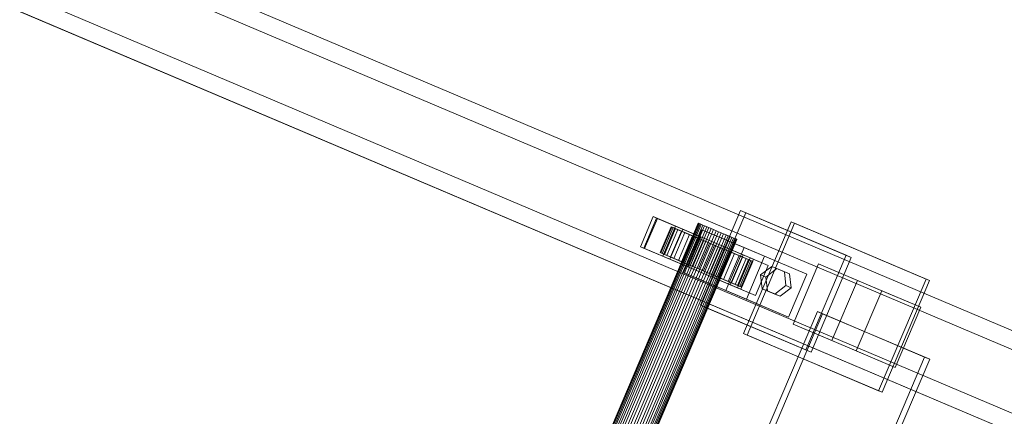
# Model space of a CAD drawing. Header units: millimetres. Extents: x -4738 to 65662, y -68080 to 6847.
# Tile 556 of 656: x 20043 to 20464, y -18662 to -18492. Entities that reach past the tile are written whole.
import ezdxf

# ---------------------------------------------------------------- set-up
doc = ezdxf.new("R2010")
doc.units = ezdxf.units.MM
doc.layers.add('superior_C10', color=7, linetype='Continuous', lineweight=0)

msp = doc.modelspace()

# ---------------------------------------------------------------- linework, layer by layer
at = {"layer": 'superior_C10'}
for p, q in [((21095.949, -18891.789), (20013.778, -18432.409)), ((21105.176, -18895.706), (20023.005, -18436.326)), ((21131.934, -18907.064), (20049.763, -18447.685)), ((21139.316, -18910.198), (20057.144, -18450.818)), ((21092.783, -18898.592), (20045.674, -18454.097)), ((21102.482, -18902.71), (20055.372, -18458.214)), ((21080.319, -18928.609), (19998.148, -18469.229)), ((20007.375, -18473.146), (21089.546, -18932.526)), ((21083.014, -18921.605), (20035.905, -18477.109)), ((20045.604, -18481.226), (21092.713, -18925.722)), ((21116.304, -18943.884), (20034.133, -18484.505)), ((20041.514, -18487.638), (21123.686, -18947.018)), ((20333.981, -18613.963), (20351.174, -18573.461)), ((20353.389, -18574.401), (20336.196, -18614.903)), ((20351.174, -18573.461), (20396.265, -18592.601)), ((20351.174, -18573.461), (20353.389, -18574.401)), ((20398.479, -18593.542), (20353.389, -18574.401)), ((20332.979, -18578.773), (19989.12, -19388.811)), ((19989.273, -19388.876), (20333.132, -18578.838)), ((20333.389, -18578.947), (19989.53, -19388.985)), ((20333.839, -18579.138), (19989.98, -19389.176)), ((20334.335, -18579.349), (19990.476, -19389.387)), ((20335.05, -18579.652), (19991.191, -19389.69)), ((20335.752, -18579.95), (19991.893, -19389.988)), ((20308.285, -18588.932), (20313.755, -18576.045)), ((20315.232, -18576.671), (20309.761, -18589.558)), ((20310.109, -18589.706), (20315.58, -18576.819)), ((20313.755, -18576.045), (20355.239, -18593.654)), ((20313.755, -18576.045), (20315.232, -18576.671)), ((20356.715, -18594.281), (20315.232, -18576.671)), ((20315.58, -18576.819), (20326.402, -18581.413)), ((20315.58, -18576.819), (20323.33, -18580.109)), ((20332.979, -18578.773), (20333.389, -18578.947)), ((20333.132, -18578.838), (20332.979, -18578.773)), ((20333.839, -18579.138), (20333.132, -18578.838)), ((20333.389, -18578.947), (20334.335, -18579.349)), ((20335.05, -18579.652), (20333.839, -18579.138)), ((20334.335, -18579.349), (20335.752, -18579.95)), ((20336.684, -18580.346), (20335.05, -18579.652)), ((20335.752, -18579.95), (20337.544, -18580.711)), ((20352.446, -18626.146), (20372.765, -18578.28)), ((20374.241, -18578.907), (20353.922, -18626.773)), ((20372.765, -18578.28), (20430.481, -18602.781)), ((20372.765, -18578.28), (20374.241, -18578.907)), ((20431.957, -18603.407), (20374.241, -18578.907)), ((20336.684, -18580.346), (19992.825, -19390.384)), ((20337.544, -18580.711), (19993.685, -19390.749)), ((20338.629, -18581.172), (19994.77, -19391.209)), ((20339.588, -18581.579), (19995.729, -19391.616)), ((20340.752, -18582.073), (19996.893, -19392.111)), ((20341.745, -18582.494), (19997.886, -19392.532)), ((20342.91, -18582.989), (19999.05, -19393.026)), ((20343.868, -18583.396), (20000.009, -19393.433)), ((20344.954, -18583.856), (20001.094, -19393.894)), ((20321.446, -18580.396), (20316.757, -18591.442)), ((20317.081, -18591.579), (20321.77, -18580.533)), ((20322.312, -18580.763), (20317.623, -18591.809)), ((20323.33, -18580.109), (20317.86, -18592.996)), ((20323.261, -18581.166), (20318.572, -18592.212)), ((20324.309, -18581.611), (20319.62, -18592.657)), ((20326.402, -18581.413), (20320.931, -18594.3)), ((20325.818, -18582.252), (20321.129, -18593.298)), ((20330.635, -18584.296), (20321.446, -18580.396)), ((20321.446, -18580.396), (20322.312, -18580.763)), ((20321.77, -18580.533), (20321.446, -18580.396)), ((20323.261, -18581.166), (20321.77, -18580.533)), ((20321.77, -18580.533), (20330.788, -18584.361)), ((20331.045, -18584.47), (20322.312, -18580.763)), ((20322.312, -18580.763), (20324.309, -18581.611)), ((20327.3, -18582.881), (20322.612, -18593.927)), ((20331.494, -18584.661), (20323.261, -18581.166)), ((20325.818, -18582.252), (20323.261, -18581.166)), ((20334.152, -18584.703), (20323.33, -18580.109)), ((20331.991, -18584.872), (20324.309, -18581.611)), ((20324.309, -18581.611), (20327.3, -18582.881)), ((20329.268, -18583.716), (20324.579, -18594.762)), ((20332.706, -18585.175), (20325.818, -18582.252)), ((20329.268, -18583.716), (20325.818, -18582.252)), ((20334.152, -18584.703), (20326.402, -18581.413)), ((20326.771, -18600.038), (20334.586, -18581.628)), ((20333.408, -18585.473), (20327.3, -18582.881)), ((20327.3, -18582.881), (20331.083, -18584.487)), ((20334.339, -18585.869), (20329.268, -18583.716)), ((20333.373, -18585.459), (20329.268, -18583.716)), ((20334.586, -18581.628), (20352.622, -18589.285)), ((20334.586, -18581.628), (20361.445, -18593.03)), ((20338.629, -18581.172), (20336.684, -18580.346)), ((20337.544, -18580.711), (20339.588, -18581.579)), ((20340.752, -18582.073), (20338.629, -18581.172)), ((20339.588, -18581.579), (20341.745, -18582.494)), ((20342.91, -18582.989), (20340.752, -18582.073)), ((20341.745, -18582.494), (20343.868, -18583.396)), ((20344.954, -18583.856), (20342.91, -18582.989)), ((20343.868, -18583.396), (20345.813, -18584.221)), ((20346.745, -18584.617), (20344.954, -18583.856)), ((20345.813, -18584.221), (20001.954, -19394.259)), ((20346.745, -18584.617), (20002.886, -19394.655)), ((20347.447, -18584.915), (20003.588, -19394.953)), ((20348.162, -18585.218), (20004.303, -19395.256)), ((20348.659, -18585.429), (20004.799, -19395.467)), ((20349.108, -18585.62), (20005.249, -19395.658)), ((20349.365, -18585.729), (20005.506, -19395.767)), ((20349.518, -18585.794), (20005.659, -19395.832)), ((20325.946, -18595.342), (20330.635, -18584.296)), ((20330.788, -18584.361), (20326.099, -18595.407)), ((20326.356, -18595.516), (20331.045, -18584.47)), ((20331.083, -18584.487), (20326.394, -18595.532)), ((20326.805, -18595.707), (20331.494, -18584.661)), ((20327.302, -18595.918), (20331.991, -18584.872)), ((20328.017, -18596.221), (20332.706, -18585.175)), ((20328.682, -18597.59), (20334.152, -18584.703)), ((20333.373, -18585.459), (20328.684, -18596.505)), ((20328.719, -18596.519), (20333.408, -18585.473)), ((20329.651, -18596.915), (20334.339, -18585.869)), ((20330.51, -18597.28), (20335.199, -18586.234)), ((20331.045, -18584.47), (20330.635, -18584.296)), ((20330.635, -18584.296), (20330.788, -18584.361)), ((20335.398, -18586.318), (20330.709, -18597.364)), ((20330.788, -18584.361), (20331.494, -18584.661)), ((20331.991, -18584.872), (20331.045, -18584.47)), ((20335.199, -18586.234), (20331.083, -18584.487)), ((20331.083, -18584.487), (20335.398, -18586.318)), ((20331.494, -18584.661), (20332.706, -18585.175)), ((20331.595, -18597.741), (20336.284, -18586.695)), ((20333.408, -18585.473), (20331.991, -18584.872)), ((20332.554, -18598.148), (20337.243, -18587.102)), ((20332.706, -18585.175), (20334.339, -18585.869)), ((20337.856, -18587.362), (20333.167, -18598.408)), ((20336.284, -18586.695), (20333.373, -18585.459)), ((20337.856, -18587.362), (20333.373, -18585.459)), ((20335.199, -18586.234), (20333.408, -18585.473)), ((20333.719, -18598.642), (20338.408, -18587.596)), ((20334.339, -18585.869), (20336.284, -18586.695)), ((20334.712, -18599.063), (20339.401, -18588.017)), ((20337.243, -18587.102), (20335.199, -18586.234)), ((20339.952, -18588.252), (20335.263, -18599.298)), ((20337.243, -18587.102), (20335.398, -18586.318)), ((20335.398, -18586.318), (20339.952, -18588.252)), ((20336.284, -18586.695), (20338.408, -18587.596)), ((20339.401, -18588.017), (20337.243, -18587.102)), ((20338.408, -18587.596), (20337.856, -18587.362)), ((20342.41, -18589.295), (20337.856, -18587.362)), ((20338.408, -18587.596), (20340.565, -18588.512)), ((20341.524, -18588.919), (20339.401, -18588.017)), ((20339.401, -18588.017), (20339.952, -18588.252)), ((20339.952, -18588.252), (20344.435, -18590.154)), ((20345.813, -18584.221), (20347.447, -18584.915)), ((20348.162, -18585.218), (20346.745, -18584.617)), ((20347.447, -18584.915), (20348.659, -18585.429)), ((20349.108, -18585.62), (20348.162, -18585.218)), ((20348.659, -18585.429), (20349.365, -18585.729)), ((20349.518, -18585.794), (20349.108, -18585.62)), ((20349.365, -18585.729), (20349.518, -18585.794)), ((20349.768, -18606.541), (20308.285, -18588.932)), ((20309.761, -18589.558), (20308.285, -18588.932)), ((20309.761, -18589.558), (20351.244, -18607.168)), ((20320.931, -18594.3), (20310.109, -18589.706)), ((20317.86, -18592.996), (20310.109, -18589.706)), ((20317.623, -18591.809), (20316.757, -18591.442)), ((20316.757, -18591.442), (20325.946, -18595.342)), ((20316.757, -18591.442), (20317.081, -18591.579)), ((20326.099, -18595.407), (20317.081, -18591.579)), ((20317.081, -18591.579), (20318.572, -18592.212)), ((20319.62, -18592.657), (20317.623, -18591.809)), ((20317.623, -18591.809), (20326.356, -18595.516)), ((20318.572, -18592.212), (20326.805, -18595.707)), ((20318.572, -18592.212), (20321.129, -18593.298)), ((20335.876, -18599.558), (20340.565, -18588.512)), ((20336.835, -18599.965), (20341.524, -18588.919)), ((20342.41, -18589.295), (20337.721, -18600.341)), ((20337.92, -18600.425), (20342.609, -18589.379)), ((20338.78, -18600.79), (20343.469, -18589.744)), ((20338.967, -18601.956), (20344.438, -18589.069)), ((20339.712, -18601.186), (20344.401, -18590.14)), ((20344.435, -18590.154), (20339.746, -18601.2)), ((20340.414, -18601.484), (20345.103, -18590.438)), ((20340.565, -18588.512), (20342.41, -18589.295)), ((20340.565, -18588.512), (20342.609, -18589.379)), ((20341.129, -18601.787), (20345.818, -18590.741)), ((20343.469, -18589.744), (20341.524, -18588.919)), ((20341.524, -18588.919), (20344.435, -18590.154)), ((20341.625, -18601.998), (20346.314, -18590.952)), ((20346.726, -18591.127), (20342.037, -18602.173)), ((20342.075, -18602.189), (20346.764, -18591.143)), ((20342.331, -18602.298), (20347.02, -18591.252)), ((20346.726, -18591.127), (20342.41, -18589.295)), ((20342.485, -18602.363), (20347.174, -18591.317)), ((20342.609, -18589.379), (20346.726, -18591.127)), ((20342.609, -18589.379), (20344.401, -18590.14)), ((20345.103, -18590.438), (20343.469, -18589.744)), ((20343.469, -18589.744), (20348.541, -18591.897)), ((20348.541, -18591.897), (20343.852, -18602.943)), ((20344.401, -18590.14), (20350.508, -18592.732)), ((20344.401, -18590.14), (20345.818, -18590.741)), ((20344.435, -18590.154), (20348.541, -18591.897)), ((20344.438, -18589.069), (20355.259, -18593.663)), ((20344.438, -18589.069), (20352.188, -18592.359)), ((20352.622, -18589.285), (20344.807, -18607.695)), ((20346.314, -18590.952), (20345.103, -18590.438)), ((20345.103, -18590.438), (20351.99, -18593.362)), ((20345.818, -18590.741), (20353.499, -18594.002)), ((20345.818, -18590.741), (20346.764, -18591.143)), ((20347.02, -18591.252), (20346.314, -18590.952)), ((20346.314, -18590.952), (20354.547, -18594.447)), ((20352.188, -18592.359), (20346.718, -18605.246)), ((20350.508, -18592.732), (20346.726, -18591.127)), ((20346.764, -18591.143), (20355.496, -18594.85)), ((20346.764, -18591.143), (20347.174, -18591.317)), ((20347.174, -18591.317), (20347.02, -18591.252)), ((20347.02, -18591.252), (20356.039, -18595.08)), ((20347.174, -18591.317), (20356.362, -18595.218)), ((20348.541, -18591.897), (20351.99, -18593.362)), ((20363.01, -18596.953), (20352.188, -18592.359)), ((20379.482, -18600.686), (20352.622, -18589.285)), ((20396.265, -18592.601), (20379.072, -18633.103)), ((20398.479, -18593.542), (20396.265, -18592.601)), ((20317.86, -18592.996), (20328.682, -18597.59)), ((20322.612, -18593.927), (20319.62, -18592.657)), ((20319.62, -18592.657), (20327.302, -18595.918)), ((20320.931, -18594.3), (20328.682, -18597.59)), ((20321.129, -18593.298), (20328.017, -18596.221)), ((20321.129, -18593.298), (20324.579, -18594.762)), ((20326.394, -18595.532), (20322.612, -18593.927)), ((20322.612, -18593.927), (20328.719, -18596.519)), ((20324.579, -18594.762), (20329.651, -18596.915)), ((20324.579, -18594.762), (20328.684, -18596.505)), ((20325.946, -18595.342), (20326.356, -18595.516)), ((20326.099, -18595.407), (20325.946, -18595.342)), ((20326.805, -18595.707), (20326.099, -18595.407)), ((20326.356, -18595.516), (20327.302, -18595.918)), ((20330.709, -18597.364), (20326.394, -18595.532)), ((20326.394, -18595.532), (20330.51, -18597.28)), ((20328.017, -18596.221), (20326.805, -18595.707)), ((20327.302, -18595.918), (20328.719, -18596.519)), ((20329.651, -18596.915), (20328.017, -18596.221)), ((20328.684, -18596.505), (20331.595, -18597.741)), ((20328.684, -18596.505), (20333.167, -18598.408)), ((20328.719, -18596.519), (20330.51, -18597.28)), ((20350.508, -18592.732), (20345.819, -18603.778)), ((20351.99, -18593.362), (20347.301, -18604.408)), ((20353.499, -18594.002), (20348.81, -18605.048)), ((20355.239, -18593.654), (20349.768, -18606.541)), ((20355.259, -18593.663), (20349.789, -18606.55)), ((20354.547, -18594.447), (20349.858, -18605.493)), ((20353.499, -18594.002), (20350.508, -18592.732)), ((20355.496, -18594.85), (20350.807, -18605.896)), ((20351.244, -18607.168), (20356.715, -18594.281)), ((20356.039, -18595.08), (20351.35, -18606.126)), ((20356.362, -18595.218), (20351.673, -18606.264)), ((20351.99, -18593.362), (20354.547, -18594.447)), ((20355.496, -18594.85), (20353.499, -18594.002)), ((20361.445, -18593.03), (20353.63, -18611.44)), ((20354.547, -18594.447), (20356.039, -18595.08)), ((20356.715, -18594.281), (20355.239, -18593.654)), ((20363.01, -18596.953), (20355.259, -18593.663)), ((20356.362, -18595.218), (20355.496, -18594.85)), ((20356.039, -18595.08), (20356.362, -18595.218)), ((20379.482, -18600.686), (20361.445, -18593.03)), ((20373.573, -18622.078), (20384.514, -18596.304)), ((20381.286, -18634.043), (20398.479, -18593.542)), ((20384.514, -18596.304), (20411.568, -18607.789)), ((20384.514, -18596.304), (20401.155, -18603.369)), ((20344.807, -18607.695), (20326.771, -18600.038)), ((20353.63, -18611.44), (20326.771, -18600.038)), ((20331.595, -18597.741), (20329.651, -18596.915)), ((20330.51, -18597.28), (20332.554, -18598.148)), ((20335.263, -18599.298), (20330.709, -18597.364)), ((20330.709, -18597.364), (20332.554, -18598.148)), ((20333.719, -18598.642), (20331.595, -18597.741)), ((20332.554, -18598.148), (20334.712, -18599.063)), ((20333.167, -18598.408), (20333.719, -18598.642)), ((20333.167, -18598.408), (20337.721, -18600.341)), ((20335.876, -18599.558), (20333.719, -18598.642)), ((20335.263, -18599.298), (20334.712, -18599.063)), ((20334.712, -18599.063), (20336.835, -18599.965)), ((20339.746, -18601.2), (20335.263, -18599.298)), ((20337.721, -18600.341), (20335.876, -18599.558)), ((20337.92, -18600.425), (20335.876, -18599.558)), ((20339.746, -18601.2), (20336.835, -18599.965)), ((20336.835, -18599.965), (20338.78, -18600.79)), ((20337.721, -18600.341), (20342.037, -18602.173)), ((20342.037, -18602.173), (20337.92, -18600.425)), ((20339.712, -18601.186), (20337.92, -18600.425)), ((20343.852, -18602.943), (20338.78, -18600.79)), ((20338.78, -18600.79), (20340.414, -18601.484)), ((20357.54, -18609.84), (20363.01, -18596.953)), ((20364.448, -18597.351), (20359.712, -18600.985)), ((20359.712, -18600.985), (20360.387, -18606.917)), ((20359.712, -18600.985), (20361.927, -18601.925)), ((20361.927, -18601.925), (20366.662, -18598.291)), ((20369.859, -18599.647), (20364.448, -18597.351)), ((20364.448, -18597.351), (20366.662, -18598.291)), ((20366.662, -18598.291), (20372.073, -18600.587)), ((20370.534, -18605.579), (20369.859, -18599.647)), ((20369.859, -18599.647), (20372.073, -18600.587)), ((20371.667, -18619.096), (20379.482, -18600.686)), ((20372.073, -18600.587), (20372.748, -18606.519)), ((20349.789, -18606.55), (20338.967, -18601.956)), ((20346.718, -18605.246), (20338.967, -18601.956)), ((20345.819, -18603.778), (20339.712, -18601.186)), ((20341.129, -18601.787), (20339.712, -18601.186)), ((20343.852, -18602.943), (20339.746, -18601.2)), ((20347.301, -18604.408), (20340.414, -18601.484)), ((20340.414, -18601.484), (20341.625, -18601.998)), ((20348.81, -18605.048), (20341.129, -18601.787)), ((20342.075, -18602.189), (20341.129, -18601.787)), ((20349.858, -18605.493), (20341.625, -18601.998)), ((20341.625, -18601.998), (20342.331, -18602.298)), ((20342.037, -18602.173), (20345.819, -18603.778)), ((20350.807, -18605.896), (20342.075, -18602.189)), ((20342.485, -18602.363), (20342.075, -18602.189)), ((20351.35, -18606.126), (20342.331, -18602.298)), ((20342.331, -18602.298), (20342.485, -18602.363)), ((20351.673, -18606.264), (20342.485, -18602.363)), ((20347.301, -18604.408), (20343.852, -18602.943)), ((20345.819, -18603.778), (20348.81, -18605.048)), ((20349.858, -18605.493), (20347.301, -18604.408)), ((20348.81, -18605.048), (20350.807, -18605.896)), ((20362.602, -18607.857), (20361.927, -18601.925)), ((20401.155, -18603.369), (20390.214, -18629.142)), ((20428.21, -18614.853), (20401.155, -18603.369)), ((20430.481, -18602.781), (20410.162, -18650.647)), ((20411.638, -18651.273), (20431.957, -18603.407)), ((20431.957, -18603.407), (20430.481, -18602.781)), ((20344.807, -18607.695), (20371.667, -18619.096)), ((20346.718, -18605.246), (20357.54, -18609.84)), ((20349.768, -18606.541), (20351.244, -18607.168)), ((20349.789, -18606.55), (20357.54, -18609.84)), ((20351.35, -18606.126), (20349.858, -18605.493)), ((20350.807, -18605.896), (20351.673, -18606.264)), ((20351.673, -18606.264), (20351.35, -18606.126)), ((20360.387, -18606.917), (20365.798, -18609.214)), ((20360.387, -18606.917), (20362.602, -18607.857)), ((20368.013, -18610.154), (20362.602, -18607.857)), ((20365.798, -18609.214), (20370.534, -18605.579)), ((20365.798, -18609.214), (20368.013, -18610.154)), ((20372.748, -18606.519), (20368.013, -18610.154)), ((20372.748, -18606.519), (20370.534, -18605.579)), ((20411.568, -18607.789), (20400.627, -18633.563)), ((20428.21, -18614.853), (20411.568, -18607.789)), ((20353.63, -18611.44), (20371.667, -18619.096)), ((20051.847, -19399.143), (20383.983, -18616.72)), ((20386.198, -18617.66), (20054.061, -19400.083)), ((20379.072, -18633.103), (20333.981, -18613.963)), ((20336.196, -18614.903), (20333.981, -18613.963)), ((20336.196, -18614.903), (20381.286, -18634.043)), ((20383.983, -18616.72), (20429.795, -18636.167)), ((20383.983, -18616.72), (20386.198, -18617.66)), ((20432.01, -18637.107), (20386.198, -18617.66)), ((20417.269, -18640.627), (20428.21, -18614.853)), ((20400.627, -18633.563), (20373.573, -18622.078)), ((20390.214, -18629.142), (20373.573, -18622.078)), ((20410.162, -18650.647), (20352.446, -18626.146)), ((20353.922, -18626.773), (20352.446, -18626.146)), ((20353.922, -18626.773), (20411.638, -18651.273)), ((20390.214, -18629.142), (20417.269, -18640.627)), ((20379.072, -18633.103), (20381.286, -18634.043)), ((20400.627, -18633.563), (20417.269, -18640.627)), ((20429.795, -18636.167), (20097.659, -19418.59)), ((20099.873, -19419.53), (20432.01, -18637.107)), ((20432.01, -18637.107), (20429.795, -18636.167)), ((20410.162, -18650.647), (20411.638, -18651.273))]:
    msp.add_line(p, q, dxfattribs=at)

doc.saveas('drawing.dxf')
